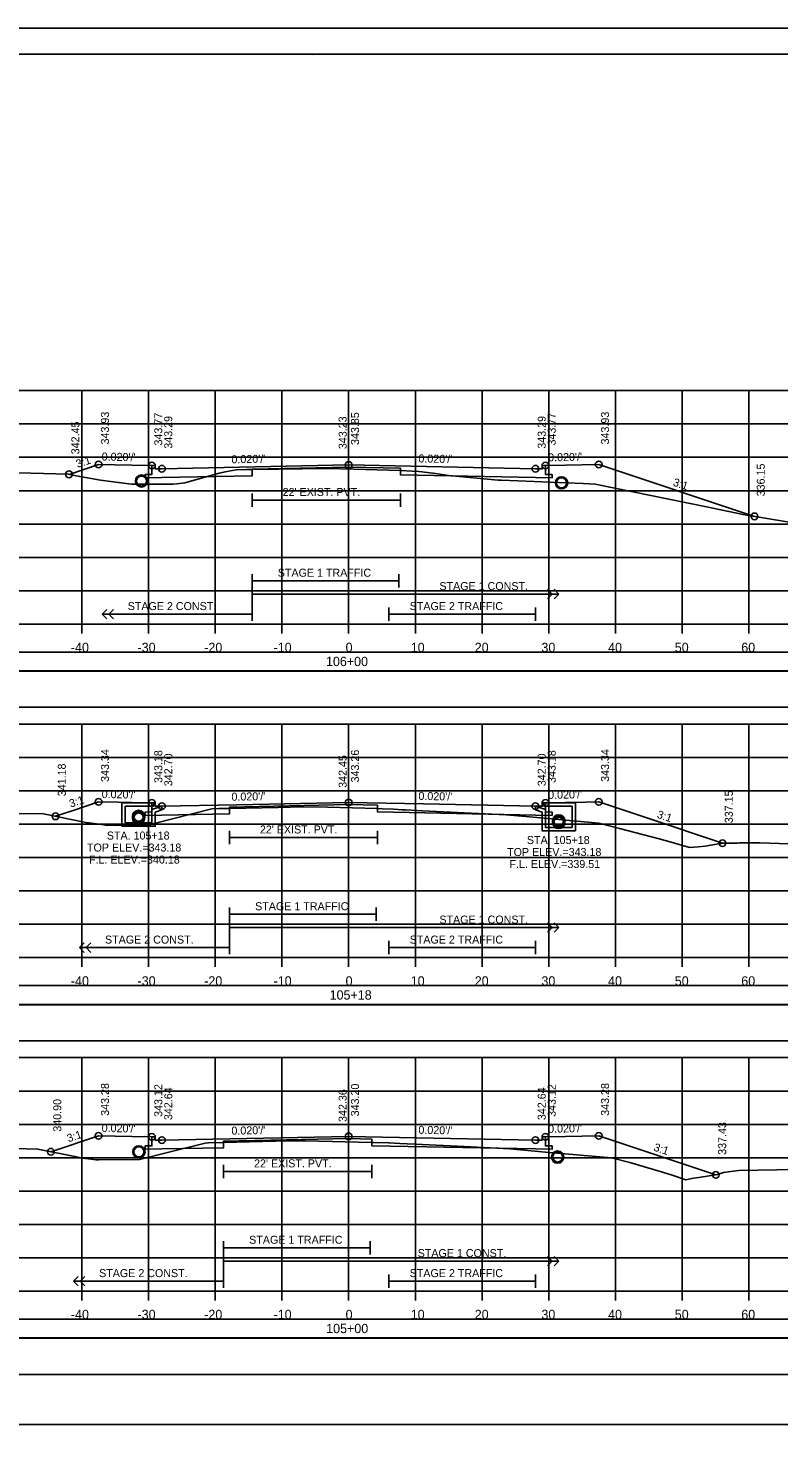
# Model space of a CAD drawing. Extents: x 1368122 to 1710785, y 373130 to 557566.
# Drawn here: x 1368640.8 to 1368753.4, y 374200 to 374410.4 of the extents above; entities that cross this region are included whole.
import ezdxf

# ---------------------------------------------------------------- set-up
doc = ezdxf.new("R2010")
doc.units = 0
for name, color, linetype in [('R_Alt Surface', 7, 'Continuous'), ('R_Axis', 7, 'Continuous'), ('R_Axis Annot', 7, 'Continuous'), ('R_Border', 7, 'Continuous'), ('R_Exist Surface', 7, 'Continuous'), ('R_Fin Surface', 7, 'Continuous'), ('R_Grid', 7, 'Continuous'), ('R_No Plot', 7, 'Continuous'), ('R_Striping', 7, 'Continuous'), ('R_Water', 7, 'Continuous'), ('R_Water Annot', 7, 'Continuous'), ('R_Xsect Elev', 7, 'Continuous'), ('R_Xsect Slope', 7, 'Continuous')]:
    doc.layers.add(name, color=color, linetype=linetype)

msp = doc.modelspace()

# ---------------------------------------------------------------- linework, layer by layer
at = {"layer": 'R_Alt Surface'}
for points in [[(1368718.38, 374344.77), (1368718.38, 374343.43), (1368719.38, 374343.41), (1368719.38, 374342.91), (1368716.88, 374342.96), (1368696.64, 374343.37), (1368696.64, 374344.37), (1368688.88, 374344.52), (1368674.42, 374344.23), (1368674.42, 374343.23), (1368660.88, 374342.96), (1368658.38, 374342.91), (1368658.38, 374343.41), (1368659.38, 374343.43), (1368659.38, 374344.77)], [(1368674.42, 374340.6), (1368674.42, 374338.6)], [(1368674.42, 374339.6), (1368696.64, 374339.6)], [(1368696.64, 374340.6), (1368696.64, 374338.6)], [(1368718.38, 374294.18), (1368718.38, 374292.83), (1368719.38, 374292.81), (1368719.38, 374292.31), (1368716.88, 374292.36), (1368693.2, 374292.84), (1368693.2, 374293.84), (1368688.88, 374293.93), (1368671.02, 374293.57), (1368671.02, 374292.57), (1368660.88, 374292.36), (1368658.38, 374292.31), (1368658.38, 374292.81), (1368659.38, 374292.83), (1368659.38, 374294.18)], [(1368671.02, 374290.01), (1368671.02, 374288.01)], [(1368671.02, 374289.01), (1368693.2, 374289.01)], [(1368693.2, 374290.01), (1368693.2, 374288.01)], [(1368718.38, 374244.12), (1368718.38, 374242.78), (1368719.38, 374242.76), (1368719.38, 374242.26), (1368716.88, 374242.31), (1368692.35, 374242.8), (1368692.35, 374243.8), (1368688.88, 374243.87), (1368670.12, 374243.5), (1368670.12, 374242.5), (1368660.88, 374242.31), (1368658.38, 374242.26), (1368658.38, 374242.76), (1368659.38, 374242.78), (1368659.38, 374244.12)], [(1368670.12, 374239.95), (1368670.12, 374237.95)], [(1368670.12, 374238.95), (1368692.35, 374238.95)], [(1368692.35, 374239.95), (1368692.35, 374237.95)]]:
    msp.add_lwpolyline(points, dxfattribs=at)
for points in [[(1368539.73, 374313.99), (1368838.03, 374313.99), (1368838.03, 374316.81), (1368539.73, 374316.81)], [(1368539.73, 374308.52), (1368838.03, 374308.52), (1368838.03, 374313.94), (1368539.73, 374313.94)], [(1368539.73, 374263.99), (1368838.03, 374263.99), (1368838.03, 374266.81), (1368539.73, 374266.81)], [(1368539.73, 374258.52), (1368838.03, 374258.52), (1368838.03, 374263.94), (1368539.73, 374263.94)], [(1368539.73, 374213.99), (1368838.03, 374213.99), (1368838.03, 374216.81), (1368539.73, 374216.81)], [(1368539.73, 374208.52), (1368838.03, 374208.52), (1368838.03, 374213.94), (1368539.73, 374213.94)]]:
    msp.add_lwpolyline(points, close=True, dxfattribs=at)
at = {"layer": 'R_Axis'}
for p, q in [((1368538.88, 374321), (1368838.88, 374321)), ((1368648.88, 374319.6), (1368648.88, 374321)), ((1368658.88, 374319.6), (1368658.88, 374321)), ((1368668.88, 374319.6), (1368668.88, 374321)), ((1368678.88, 374319.6), (1368678.88, 374321)), ((1368688.88, 374319.6), (1368688.88, 374321)), ((1368698.88, 374319.6), (1368698.88, 374321)), ((1368708.88, 374319.6), (1368708.88, 374321)), ((1368718.88, 374319.6), (1368718.88, 374321)), ((1368728.88, 374319.6), (1368728.88, 374321)), ((1368738.88, 374319.6), (1368738.88, 374321)), ((1368748.88, 374319.6), (1368748.88, 374321)), ((1368538.88, 374271), (1368838.88, 374271)), ((1368648.88, 374269.6), (1368648.88, 374271)), ((1368658.88, 374269.6), (1368658.88, 374271)), ((1368668.88, 374269.6), (1368668.88, 374271)), ((1368678.88, 374269.6), (1368678.88, 374271)), ((1368688.88, 374269.6), (1368688.88, 374271)), ((1368698.88, 374269.6), (1368698.88, 374271)), ((1368708.88, 374269.6), (1368708.88, 374271)), ((1368718.88, 374269.6), (1368718.88, 374271)), ((1368728.88, 374269.6), (1368728.88, 374271)), ((1368738.88, 374269.6), (1368738.88, 374271)), ((1368748.88, 374269.6), (1368748.88, 374271)), ((1368538.88, 374221), (1368838.88, 374221)), ((1368648.88, 374219.6), (1368648.88, 374221)), ((1368658.88, 374219.6), (1368658.88, 374221)), ((1368668.88, 374219.6), (1368668.88, 374221)), ((1368678.88, 374219.6), (1368678.88, 374221)), ((1368688.88, 374219.6), (1368688.88, 374221)), ((1368698.88, 374219.6), (1368698.88, 374221)), ((1368708.88, 374219.6), (1368708.88, 374221)), ((1368718.88, 374219.6), (1368718.88, 374221)), ((1368728.88, 374219.6), (1368728.88, 374221)), ((1368738.88, 374219.6), (1368738.88, 374221)), ((1368748.88, 374219.6), (1368748.88, 374221))]:
    msp.add_line(p, q, dxfattribs=at)
at = {"layer": 'R_Border'}
for p, q in [((1368530.88, 374406.46), (1368847.06, 374406.46)), ((1368683.4, 374406.2), (1368683.4, 374406.2)), ((1368683.4, 374406.2), (1368683.4, 374406.2)), ((1368847.06, 374201), (1368530.88, 374201))]:
    msp.add_line(p, q, dxfattribs=at)
at = {"layer": 'R_Exist Surface'}
for points in [[(1368635.63, 374343.78), (1368646.82, 374343.48), (1368647.44, 374343.34), (1368651.65, 374342.58), (1368653.2, 374342.4), (1368656.29, 374342), (1368657.82, 374342), (1368662.56, 374342), (1368663.13, 374342.05), (1368664.29, 374342.16), (1368669.46, 374343.61), (1368669.94, 374343.74), (1368670.38, 374343.81), (1368672.01, 374344.14), (1368673.58, 374344.17), (1368674.42, 374344.19), (1368678.37, 374344.24), (1368685.59, 374344.33), (1368689.68, 374344.21), (1368696.64, 374344), (1368698.38, 374343.92), (1368699.42, 374343.87), (1368701.53, 374343.61), (1368703.86, 374343.28), (1368711.3, 374342.6), (1368711.33, 374342.6), (1368711.79, 374342.58), (1368724.06, 374342.07), (1368725.87, 374341.98), (1368742.54, 374338.58), (1368748.06, 374337.43), (1368752.25, 374336.72), (1368754.92, 374336.29)], [(1368634.73, 374292.66), (1368643.1, 374292.54), (1368649.47, 374291.27), (1368649.94, 374291.18), (1368652.18, 374290.88), (1368652.41, 374290.85), (1368658.27, 374290.85), (1368658.77, 374290.86), (1368659.73, 374291.1), (1368668.37, 374293.3), (1368669.39, 374293.33), (1368671.02, 374293.37), (1368678.29, 374293.52), (1368682.08, 374293.61), (1368685.7, 374293.53), (1368693.2, 374293.34), (1368693.97, 374293.32), (1368695.67, 374293.27), (1368696.89, 374293.17), (1368697.4, 374293.14), (1368699.95, 374293.02), (1368712.51, 374292.4), (1368715.46, 374292.15), (1368726.38, 374291.16), (1368729.51, 374290.36), (1368735.47, 374288.83), (1368737.25, 374288.33), (1368739.98, 374287.51), (1368741.29, 374287.63), (1368742.34, 374287.69), (1368744.32, 374288.05), (1368745.04, 374288.17), (1368747.18, 374288.18), (1368747.51, 374288.22), (1368750.56, 374288.19), (1368754.91, 374288.05)], [(1368633.54, 374242.51), (1368642.28, 374242.29), (1368648.05, 374241.14), (1368648.96, 374240.94), (1368650.28, 374240.78), (1368650.98, 374240.67), (1368651.43, 374240.67), (1368657.49, 374240.71), (1368661.52, 374241.73), (1368667.36, 374243.2), (1368667.8, 374243.22), (1368670.12, 374243.29), (1368679.87, 374243.51), (1368681.13, 374243.54), (1368682.4, 374243.51), (1368692.35, 374243.28), (1368692.62, 374243.28), (1368694.84, 374243.21), (1368694.87, 374243.21), (1368694.87, 374243.22), (1368694.95, 374243.22), (1368696.54, 374243.14), (1368699.92, 374242.98), (1368705.19, 374242.71), (1368713.07, 374242.33), (1368718.4, 374241.84), (1368728.3, 374241), (1368731.04, 374240.29), (1368735.96, 374238.85), (1368737.41, 374238.39), (1368739.44, 374237.7), (1368740.61, 374237.91), (1368741.38, 374238.01), (1368744.2, 374238.47), (1368745.09, 374238.79), (1368746.92, 374239.02), (1368747.37, 374239.07), (1368755.92, 374239.25)]]:
    msp.add_lwpolyline(points, dxfattribs=at)
for centre in [(1368657.81, 374342.45), (1368720.81, 374342.17), (1368657.42, 374241.88), (1368720.22, 374241.1)]:
    msp.add_circle(centre, 0.917, dxfattribs=at)
at = {"layer": 'R_Fin Surface'}
for points in [[(1368646.94, 374343.45), (1368651.38, 374344.93), (1368656.38, 374344.83), (1368659.38, 374344.77), (1368659.88, 374344.77), (1368659.88, 374344.27), (1368660.88, 374344.29), (1368688.88, 374344.85), (1368716.88, 374344.29), (1368717.88, 374344.27), (1368717.88, 374344.77), (1368718.38, 374344.77), (1368721.38, 374344.83), (1368726.38, 374344.93), (1368749.73, 374337.15)], [(1368644.91, 374292.18), (1368647.54, 374293.06), (1368651.38, 374294.34), (1368654.38, 374294.28), (1368656.38, 374294.24), (1368658.18, 374294.2), (1368659.38, 374294.18), (1368659.68, 374294.18), (1368659.88, 374294.18), (1368659.88, 374293.98), (1368659.88, 374293.68), (1368660.48, 374293.69), (1368660.88, 374293.7), (1368672.11, 374293.92), (1368688.88, 374294.26), (1368700.11, 374294.03), (1368716.88, 374293.7), (1368717.28, 374293.69), (1368717.88, 374293.68), (1368717.88, 374293.88), (1368717.88, 374294.18), (1368718.18, 374294.18), (1368718.38, 374294.18), (1368720.18, 374294.21), (1368721.38, 374294.24), (1368724.38, 374294.3), (1368726.38, 374294.34), (1368733.73, 374291.89), (1368744.94, 374288.15)], [(1368644.23, 374241.9), (1368651.38, 374244.28), (1368656.38, 374244.18), (1368659.38, 374244.12), (1368659.88, 374244.12), (1368659.88, 374243.62), (1368660.88, 374243.64), (1368688.88, 374244.2), (1368716.88, 374243.64), (1368717.88, 374243.62), (1368717.88, 374244.12), (1368718.38, 374244.12), (1368721.38, 374244.18), (1368726.38, 374244.28), (1368743.95, 374238.43)]]:
    msp.add_lwpolyline(points, dxfattribs=at)
at = {"layer": 'R_Grid'}
for p, q in [((1368538.88, 374356), (1368838.88, 374356)), ((1368648.88, 374321), (1368648.88, 374356)), ((1368658.88, 374321), (1368658.88, 374356)), ((1368668.88, 374321), (1368668.88, 374356)), ((1368678.88, 374321), (1368678.88, 374356)), ((1368688.88, 374321), (1368688.88, 374356)), ((1368698.88, 374321), (1368698.88, 374356)), ((1368708.88, 374321), (1368708.88, 374356)), ((1368718.88, 374321), (1368718.88, 374356)), ((1368728.88, 374321), (1368728.88, 374356)), ((1368738.88, 374321), (1368738.88, 374356)), ((1368748.88, 374321), (1368748.88, 374356)), ((1368538.88, 374351), (1368838.88, 374351)), ((1368538.88, 374346), (1368838.88, 374346)), ((1368538.88, 374341), (1368838.88, 374341)), ((1368538.88, 374336), (1368838.88, 374336)), ((1368538.88, 374331), (1368838.88, 374331)), ((1368538.88, 374326), (1368838.88, 374326)), ((1368538.88, 374321), (1368838.88, 374321)), ((1368538.88, 374306), (1368838.88, 374306)), ((1368648.88, 374271), (1368648.88, 374306)), ((1368658.88, 374271), (1368658.88, 374306)), ((1368668.88, 374271), (1368668.88, 374306)), ((1368678.88, 374271), (1368678.88, 374306)), ((1368688.88, 374271), (1368688.88, 374306)), ((1368698.88, 374271), (1368698.88, 374306)), ((1368708.88, 374271), (1368708.88, 374306)), ((1368718.88, 374271), (1368718.88, 374306)), ((1368728.88, 374271), (1368728.88, 374306)), ((1368738.88, 374271), (1368738.88, 374306)), ((1368748.88, 374271), (1368748.88, 374306)), ((1368538.88, 374301), (1368838.88, 374301)), ((1368538.88, 374296), (1368838.88, 374296)), ((1368538.88, 374291), (1368838.88, 374291)), ((1368538.88, 374286), (1368838.88, 374286)), ((1368538.88, 374281), (1368838.88, 374281)), ((1368538.88, 374276), (1368838.88, 374276)), ((1368538.88, 374271), (1368838.88, 374271)), ((1368538.88, 374256), (1368838.88, 374256)), ((1368648.88, 374221), (1368648.88, 374256)), ((1368658.88, 374221), (1368658.88, 374256)), ((1368668.88, 374221), (1368668.88, 374256)), ((1368678.88, 374221), (1368678.88, 374256)), ((1368688.88, 374221), (1368688.88, 374256)), ((1368698.88, 374221), (1368698.88, 374256)), ((1368708.88, 374221), (1368708.88, 374256)), ((1368718.88, 374221), (1368718.88, 374256)), ((1368728.88, 374221), (1368728.88, 374256)), ((1368738.88, 374221), (1368738.88, 374256)), ((1368748.88, 374221), (1368748.88, 374256)), ((1368538.88, 374251), (1368838.88, 374251)), ((1368538.88, 374246), (1368838.88, 374246)), ((1368538.88, 374241), (1368838.88, 374241)), ((1368538.88, 374236), (1368838.88, 374236)), ((1368538.88, 374231), (1368838.88, 374231)), ((1368538.88, 374226), (1368838.88, 374226)), ((1368538.88, 374221), (1368838.88, 374221))]:
    msp.add_line(p, q, dxfattribs=at)
at = {"layer": 'R_No Plot'}
msp.add_line((1368518.48, 374410.35), (1368851.81, 374410.35), dxfattribs=at)
for points in [[(1368518.47, 374410.35), (1368851.81, 374410.35), (1368851.81, 374197.02), (1368518.47, 374197.02)], [(1368764.8, 374406.46), (1368784.42, 374406.46), (1368784.42, 374396.58), (1368800.53, 374396.58), (1368823.73, 374396.58), (1368823.85, 374368.42), (1368847.06, 374368.42), (1368847.06, 374201), (1368530.88, 374201), (1368530.88, 374406.46)]]:
    msp.add_lwpolyline(points, close=True, dxfattribs=at)
for centre, radius in [((1368646.94, 374343.45), 0.5), ((1368651.38, 374344.93), 0.5), ((1368659.38, 374344.77), 0.5), ((1368660.88, 374344.29), 0.5), ((1368688.88, 374344.85), 0.5), ((1368716.88, 374344.29), 0.5), ((1368718.38, 374344.77), 0.5), ((1368726.38, 374344.93), 0.5), ((1368749.73, 374337.15), 0.5), ((1368651.38, 374294.34), 0.5), ((1368659.38, 374294.18), 0.5), ((1368660.88, 374293.7), 0.5), ((1368688.88, 374294.26), 0.5), ((1368716.88, 374293.7), 0.5), ((1368718.38, 374294.18), 0.5), ((1368726.38, 374294.34), 0.5), ((1368644.91, 374292.18), 0.5), ((1368657.38, 374292.18), 0.917), ((1368657.38, 374291.93), 0.917), ((1368720.38, 374291.51), 0.917), ((1368720.38, 374291.26), 0.917), ((1368744.94, 374288.15), 0.5), ((1368651.38, 374244.28), 0.5), ((1368726.38, 374244.28), 0.5), ((1368659.38, 374244.12), 0.5), ((1368660.88, 374243.64), 0.5), ((1368688.88, 374244.2), 0.5), ((1368716.88, 374243.64), 0.5), ((1368718.38, 374244.12), 0.5), ((1368644.23, 374241.9), 0.5), ((1368743.95, 374238.43), 0.5)]:
    msp.add_circle(centre, radius, dxfattribs=at)
at = {"layer": 'R_Striping'}
for p, q in [((1368719.42, 374325.5), (1368718.71, 374326.21)), ((1368718.71, 374324.79), (1368719.42, 374325.5)), ((1368720.42, 374325.5), (1368719.71, 374326.21)), ((1368719.71, 374324.79), (1368720.42, 374325.5)), ((1368651.92, 374322.5), (1368652.63, 374323.21)), ((1368652.92, 374322.5), (1368653.63, 374323.21)), ((1368651.92, 374322.5), (1368674.42, 374322.5)), ((1368652.63, 374321.79), (1368651.92, 374322.5)), ((1368653.63, 374321.79), (1368652.92, 374322.5)), ((1368719.42, 374275.5), (1368718.71, 374276.21)), ((1368718.71, 374274.79), (1368719.42, 374275.5)), ((1368720.42, 374275.5), (1368719.71, 374276.21)), ((1368719.71, 374274.79), (1368720.42, 374275.5)), ((1368648.51, 374272.5), (1368649.22, 374273.21)), ((1368648.51, 374272.5), (1368671.02, 374272.5)), ((1368649.22, 374271.79), (1368648.51, 374272.5)), ((1368649.51, 374272.5), (1368650.22, 374273.21)), ((1368650.22, 374271.79), (1368649.51, 374272.5)), ((1368719.42, 374225.5), (1368718.71, 374226.21)), ((1368720.42, 374225.5), (1368719.71, 374226.21)), ((1368718.71, 374224.79), (1368719.42, 374225.5)), ((1368719.71, 374224.79), (1368720.42, 374225.5)), ((1368647.62, 374222.5), (1368648.33, 374223.21)), ((1368647.62, 374222.5), (1368670.12, 374222.5)), ((1368648.33, 374221.79), (1368647.62, 374222.5)), ((1368648.62, 374222.5), (1368649.33, 374223.21)), ((1368649.33, 374221.79), (1368648.62, 374222.5))]:
    msp.add_line(p, q, dxfattribs=at)
for points in [[(1368674.42, 374328.5), (1368674.42, 374321.5)], [(1368674.42, 374327.5), (1368696.42, 374327.5)], [(1368696.42, 374328.5), (1368696.42, 374326.5)], [(1368674.42, 374325.5), (1368720.42, 374325.5)], [(1368694.88, 374323.5), (1368694.88, 374321.5)], [(1368716.88, 374323.5), (1368716.88, 374321.5)], [(1368694.88, 374322.5), (1368716.88, 374322.5)], [(1368671.02, 374278.5), (1368671.02, 374271.5)], [(1368693.02, 374278.5), (1368693.02, 374276.5)], [(1368671.02, 374277.5), (1368693.02, 374277.5)], [(1368671.02, 374275.5), (1368720.42, 374275.5)], [(1368694.88, 374273.5), (1368694.88, 374271.5)], [(1368694.88, 374272.5), (1368716.88, 374272.5)], [(1368716.88, 374273.5), (1368716.88, 374271.5)], [(1368670.12, 374228.5), (1368670.12, 374221.5)], [(1368692.12, 374228.5), (1368692.12, 374226.5)], [(1368670.12, 374227.5), (1368692.12, 374227.5)], [(1368670.12, 374225.5), (1368720.42, 374225.5)], [(1368694.88, 374223.5), (1368694.88, 374221.5)], [(1368694.88, 374222.5), (1368716.88, 374222.5)], [(1368716.88, 374223.5), (1368716.88, 374221.5)]]:
    msp.add_lwpolyline(points, dxfattribs=at)
at = {"layer": 'R_Water'}
for p, q in [((1368654.88, 374294.18), (1368659.63, 374294.18)), ((1368654.88, 374292.68), (1368654.88, 374294.18)), ((1368655.38, 374292.68), (1368655.38, 374293.68)), ((1368655.38, 374293.68), (1368659.38, 374293.68)), ((1368659.71, 374294.01), (1368659.38, 374293.68)), ((1368660.88, 374293.7), (1368659.38, 374293.18)), ((1368659.38, 374292.68), (1368659.38, 374293.18)), ((1368659.71, 374294.01), (1368659.63, 374294.18)), ((1368660.88, 374293.17), (1368659.88, 374292.82)), ((1368716.88, 374293.7), (1368718.38, 374293.18)), ((1368716.88, 374293.17), (1368717.88, 374292.82)), ((1368718.05, 374294.01), (1368718.13, 374294.18)), ((1368718.05, 374294.01), (1368718.38, 374293.68)), ((1368722.88, 374294.18), (1368718.13, 374294.18)), ((1368722.38, 374293.68), (1368718.38, 374293.68)), ((1368718.38, 374292.68), (1368718.38, 374293.18)), ((1368722.38, 374292.68), (1368722.38, 374293.68)), ((1368722.88, 374292.68), (1368722.88, 374294.18)), ((1368659.88, 374292.68), (1368659.88, 374292.82)), ((1368717.88, 374292.68), (1368717.88, 374292.82))]:
    msp.add_line(p, q, dxfattribs=at)
for points in [[(1368660.88, 374293.17), (1368660.88, 374293.7)], [(1368716.88, 374293.17), (1368716.88, 374293.7)], [(1368659.88, 374292.68), (1368659.88, 374290.68), (1368657.38, 374290.68), (1368654.88, 374290.68), (1368654.88, 374292.68)], [(1368659.38, 374292.68), (1368659.38, 374291.18), (1368657.38, 374291.18), (1368655.38, 374291.18), (1368655.38, 374292.68)], [(1368722.88, 374292.68), (1368722.88, 374290.01), (1368720.38, 374290.01), (1368717.88, 374290.01), (1368717.88, 374292.68)], [(1368722.38, 374292.68), (1368722.38, 374290.51), (1368720.38, 374290.51), (1368718.38, 374290.51), (1368718.38, 374292.68)]]:
    msp.add_lwpolyline(points, dxfattribs=at)
for centre in [(1368657.81, 374342.45), (1368720.81, 374342.17), (1368657.38, 374292.18), (1368657.38, 374291.93), (1368720.38, 374291.51), (1368720.38, 374291.26), (1368657.42, 374241.88), (1368720.22, 374241.1)]:
    msp.add_circle(centre, 0.75, dxfattribs=at)
at = {"layer": 'R_Xsect Elev'}
for p, q in [((1368688.88, 374344.23), (1368688.88, 374354.23)), ((1368688.88, 374293.45), (1368688.88, 374303.45)), ((1368688.88, 374243.36), (1368688.88, 374253.36))]:
    msp.add_line(p, q, dxfattribs=at)

# ---------------------------------------------------------------- texts
at = {"layer": 'R_Axis Annot'}
for s, p in [('-40', (1368647.22, 374316.8)), ('-30', (1368657.22, 374316.8)), ('-20', (1368667.22, 374316.8)), ('-10', (1368677.62, 374316.8)), ('0', (1368688.42, 374316.8)), ('10', (1368698.19, 374316.8)), ('20', (1368707.79, 374316.8)), ('30', (1368717.79, 374316.8)), ('40', (1368727.79, 374316.8)), ('50', (1368737.79, 374316.8)), ('60', (1368747.76, 374316.8)), ('106+00', (1368685.48, 374314.7)), ('-40', (1368647.22, 374266.8)), ('-30', (1368657.22, 374266.8)), ('-20', (1368667.22, 374266.8)), ('-10', (1368677.62, 374266.8)), ('0', (1368688.42, 374266.8)), ('10', (1368698.19, 374266.8)), ('20', (1368707.79, 374266.8)), ('30', (1368717.79, 374266.8)), ('40', (1368727.79, 374266.8)), ('50', (1368737.79, 374266.8)), ('60', (1368747.76, 374266.8)), ('105+18', (1368686.03, 374264.7)), ('-40', (1368647.22, 374216.8)), ('-30', (1368657.22, 374216.8)), ('-20', (1368667.22, 374216.8)), ('-10', (1368677.62, 374216.8)), ('0', (1368688.42, 374216.8)), ('10', (1368698.19, 374216.8)), ('20', (1368707.79, 374216.8)), ('30', (1368717.79, 374216.8)), ('40', (1368727.79, 374216.8)), ('50', (1368737.79, 374216.8)), ('60', (1368747.76, 374216.8)), ('105+00', (1368685.51, 374214.7))]:
    msp.add_text(s, height=1.4, dxfattribs=at).set_placement(p)
at = {"layer": 'R_Striping'}
for s, p in [('STAGE 1 TRAFFIC', (1368678.25, 374328.1)), ('STAGE 1 CONST.', (1368702.49, 374326.1)), ('STAGE 2 CONST.', (1368655.74, 374323.1)), ('STAGE 2 TRAFFIC', (1368698.03, 374323.1)), ('STAGE 1 TRAFFIC', (1368674.85, 374278.1)), ('STAGE 1 CONST.', (1368702.49, 374276.1)), ('STAGE 2 CONST.', (1368652.34, 374273.1)), ('STAGE 2 TRAFFIC', (1368698.03, 374273.1)), ('STAGE 1 TRAFFIC', (1368673.96, 374228.1)), ('STAGE 1 CONST.', (1368699.23, 374226.1)), ('STAGE 2 CONST.', (1368651.45, 374223.1)), ('STAGE 2 TRAFFIC', (1368698.03, 374223.1))]:
    msp.add_text(s, height=1.2, dxfattribs=at).set_placement(p)
at = {"layer": 'R_Water'}
for p in [(1368678.98, 374340.2), (1368675.56, 374289.61), (1368674.69, 374239.55)]:
    msp.add_text("22' EXIST. PVT.", height=1.2, dxfattribs=at).set_placement(p)
at = {"layer": 'R_Water Annot'}
for s, p in [('STA. 105+18', (1368652.61, 374288.7)), ('STA. 105+18', (1368715.61, 374288.03)), ('TOP ELEV.=343.18', (1368649.64, 374286.9)), ('TOP ELEV.=343.18', (1368712.64, 374286.23)), ('F.L. ELEV.=340.18', (1368649.94, 374285.1)), ('F.L. ELEV.=339.51', (1368712.99, 374284.43))]:
    msp.add_text(s, height=1.2, dxfattribs=at).set_placement(p)
at = {"layer": 'R_Xsect Elev'}
for s, p in [('343.93', (1368652.93, 374347.93)), ('343.77', (1368660.93, 374347.77)), ('343.29', (1368662.43, 374347.29)), ('343.23', (1368688.58, 374347.23)), ('343.85', (1368690.43, 374347.85)), ('343.29', (1368718.43, 374347.29)), ('343.77', (1368719.93, 374347.77)), ('343.93', (1368727.93, 374347.93)), ('342.45', (1368648.49, 374346.45)), ('336.15', (1368751.28, 374340.15)), ('343.34', (1368652.93, 374297.34)), ('343.18', (1368660.93, 374297.18)), ('342.70', (1368662.43, 374296.7)), ('343.26', (1368690.43, 374297.26)), ('342.70', (1368718.43, 374296.7)), ('343.18', (1368719.93, 374297.18)), ('343.34', (1368727.93, 374297.34)), ('341.18', (1368646.46, 374295.18)), ('342.45', (1368688.58, 374296.45)), ('337.15', (1368746.49, 374291.15)), ('343.28', (1368652.93, 374247.28)), ('343.12', (1368660.93, 374247.12)), ('342.64', (1368662.43, 374246.64)), ('342.36', (1368688.58, 374246.36)), ('343.20', (1368690.43, 374247.2)), ('342.64', (1368718.43, 374246.64)), ('343.12', (1368719.93, 374247.12)), ('343.28', (1368727.93, 374247.28)), ('340.90', (1368645.78, 374244.9)), ('337.43', (1368745.5, 374241.43))]:
    msp.add_text(s, height=1.2, rotation=90, dxfattribs=at).set_placement(p)
at = {"layer": 'R_Xsect Slope'}
for s, rotation, p in [('3:1', 18.4349, (1368648.21, 374344.4)), ("0.020'/'", 358.8542, (1368651.83, 374345.52)), ("0.020'/'", 1.1458, (1368671.31, 374345.1)), ("0.020'/'", 358.8542, (1368699.33, 374345.24)), ("0.020'/'", 1.1458, (1368718.81, 374345.38)), ('3:1', 341.5651, (1368737.43, 374341.78)), ("0.020'/'", 358.8542, (1368651.83, 374294.93)), ("0.020'/'", 1.1458, (1368671.31, 374294.51)), ("0.020'/'", 358.8542, (1368699.33, 374294.65)), ("0.020'/'", 1.1458, (1368718.81, 374294.79)), ('3:1', 18.4349, (1368647.2, 374293.47)), ('3:1', 341.5651, (1368735.03, 374291.98)), ('3:1', 18.4349, (1368646.86, 374243.3)), ("0.020'/'", 358.8542, (1368651.83, 374244.87)), ("0.020'/'", 1.1458, (1368671.31, 374244.45)), ("0.020'/'", 358.8542, (1368699.33, 374244.59)), ("0.020'/'", 1.1458, (1368718.81, 374244.73)), ('3:1', 341.5651, (1368734.53, 374242.09))]:
    msp.add_text(s, height=1.2, rotation=rotation, dxfattribs=at).set_placement(p)

doc.saveas('drawing.dxf')
